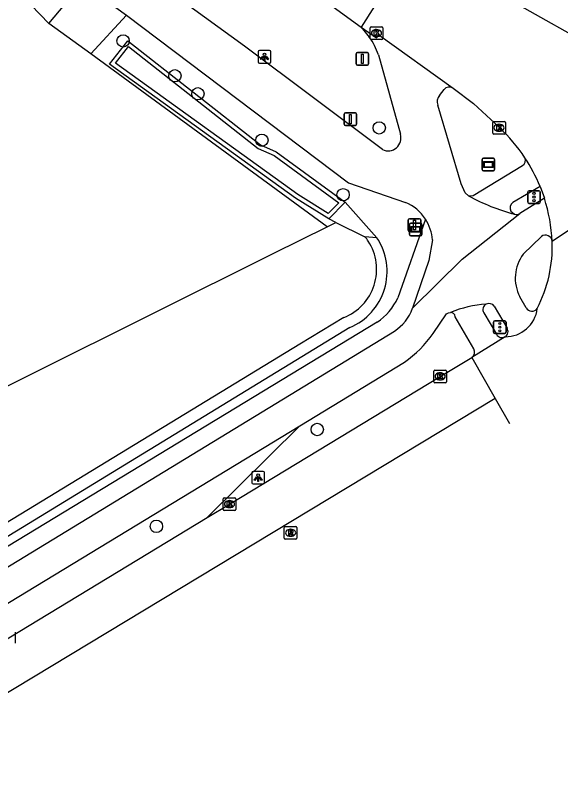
# Model space of a CAD drawing. Extents: x 157321 to 158827, y 386650 to 388532.
# Drawn here: x 158591.4 to 158634.7, y 387064.3 to 387124.2 of the extents above; entities that cross this region are included whole.
import ezdxf

# ---------------------------------------------------------------- set-up
doc = ezdxf.new("R2010")
doc.units = 0
for name, color, linetype in [('IMGEO_Berm_groen', 7, 'Continuous'), ('IMGEO_Boom', 7, 'Continuous'), ('IMGEO_Fietspad_gesloten', 7, 'Continuous'), ('IMGEO_Groenvoorziening', 7, 'Continuous'), ('IMGEO_Kolk', 7, 'Continuous'), ('IMGEO_Lichtpunt', 7, 'Continuous'), ('IMGEO_Rijbaan_lokaal_gesloten', 7, 'Continuous'), ('IMGEO_Rijbaan_regionaal_gesloten', 7, 'Continuous'), ('IMGEO_Rioolput', 7, 'Continuous'), ('IMGEO_Verkeersbordpaal', 7, 'Continuous'), ('IMGEO_Verkeersregelinstallatiepaal', 7, 'Continuous'), ('IMGEO_Verklikker', 7, 'Continuous'), ('IMGEO_Voetpad_open', 7, 'Continuous'), ('IMGEO_Waterloop', 7, 'Continuous')]:
    doc.layers.add(name, color=color, linetype=linetype)

msp = doc.modelspace()

# ---------------------------------------------------------------- linework, layer by layer
at = {"layer": 'IMGEO_Berm_groen'}
for points in [[(158592.731, 387124.999), (158594.123, 387123.554)], [(158606.665, 387084.444), (158613.987, 387091.709)]]:
    msp.add_lwpolyline(points, dxfattribs=at)
at = {"layer": 'IMGEO_Boom'}
for centre in [(158599.999, 387122.161), (158604.105, 387119.401), (158605.922, 387117.982), (158620.29, 387115.279), (158610.995, 387114.306), (158617.426, 387109.994), (158615.38, 387091.413), (158602.635, 387083.751)]:
    msp.add_circle(centre, 0.489, dxfattribs=at)
at = {"layer": 'IMGEO_Fietspad_gesloten'}
for points in [[(158596.782, 387126.722), (158600.259, 387124.198)], [(158620.551, 387113.561), (158609.627, 387121.738), (158602.526, 387126.907)], [(158600.259, 387124.198), (158617.845, 387110.93), (158622.371, 387109.389)], [(158618.851, 387123.255), (158619.495, 387122.464)], [(158620.221, 387121.067), (158621.965, 387114.777)], [(158625.065, 387117.846), (158625.422, 387118.314)], [(158627.363, 387109.909), (158627.083, 387110.133), (158626.769, 387110.85), (158624.921, 387117.079)], [(158633.367, 387109.712), (158631.419, 387108.513)], [(158622.912, 387101.013), (158626.868, 387104.89), (158631.419, 387108.513)], [(158624.511, 387106.413), (158624.228, 387104.798), (158622.912, 387101.013)], [(158631.693, 387105.286), (158633.132, 387106.683)], [(158631.922, 387101.029), (158631.425, 387101.92)], [(158629.402, 387101.165), (158630.414, 387099.439)], [(158624.552, 387099.013), (158625.626, 387100.554), (158625.77, 387100.635), (158625.929, 387100.682)], [(158560.132, 387061.848), (158621.489, 387099.198)], [(158613.987, 387091.709), (158622.289, 387096.745)], [(158561.449, 387059.84), (158613.987, 387091.709)]]:
    msp.add_lwpolyline(points, dxfattribs=at)
for centre, radius, start, end in [((158615.603, 387119.554), 4.86, 18.13797, 36.78248), ((158625.836, 387117.98), 0.532, 56.16333, 141.1349), ((158625.613, 387117.346), 0.742, 137.63215, 201.10148), ((158620.994, 387114.476), 1.016, 244.14279, 17.24641), ((158620.964, 387106.123), 3.556, 33.04118, 66.69202), ((158635.17, 387124.092), 16.19, 241.17029, 255.04186), ((158631.148, 387108.879), 0.456, 249.90548, 306.57956), ((158620.952, 387106.113), 3.572, 4.81899, 33.06938), ((158633.459, 387106.262), 0.533, 4.10388, 127.83506), ((158634.223, 387103.391), 3.161, 143.1695, 207.72595), ((158619.616, 387102.132), 3.481, 302.55711, 341.24844), ((158629.366, 387092.075), 9.268, 93.75564, 111.76887), ((158628.994, 387100.893), 0.49, 33.71765, 118.67159), ((158632.378, 387101.311), 0.536, 211.68867, 322.87103), ((158630.009, 387099.172), 0.485, 300.22981, 33.35434), ((158617.19, 387104.095), 8.946, 304.74733, 325.37913)]:
    msp.add_arc(centre, radius, start, end, dxfattribs=at)
at = {"layer": 'IMGEO_Groenvoorziening'}
for points in [[(158616.307, 387108.072), (158613.653, 387109.723), (158598.924, 387120.324), (158600.378, 387122.182), (158610.882, 387113.947), (158612.125, 387113.395), (158617.582, 387109.403)], [(158616.153, 387107.456), (158597.453, 387121.135)], [(158616.153, 387107.456), (158616.853, 387107.804)], [(158544.821, 387071.951), (158611.944, 387105.361), (158616.153, 387107.456)]]:
    msp.add_lwpolyline(points, dxfattribs=at)
at = {"layer": 'IMGEO_Kolk'}
for p, q in [((158619.567, 387122.357), (158619.567, 387123.209)), ((158619.642, 387123.283), (158620.494, 387123.283)), ((158620.568, 387123.209), (158620.568, 387122.357)), ((158620.078, 387122.503), (158620.053, 387122.503)), ((158620.055, 387123.063), (158620.08, 387123.063)), ((158620.494, 387122.283), (158619.642, 387122.283)), ((158629.278, 387114.863), (158629.278, 387115.715)), ((158629.353, 387115.789), (158630.205, 387115.789)), ((158629.766, 387115.569), (158629.791, 387115.569)), ((158630.279, 387115.715), (158630.279, 387114.863)), ((158630.205, 387114.789), (158629.353, 387114.789)), ((158629.789, 387115.009), (158629.764, 387115.009)), ((158624.616, 387095.19), (158624.616, 387096.042)), ((158624.691, 387096.116), (158625.543, 387096.116)), ((158625.104, 387095.896), (158625.129, 387095.896)), ((158625.617, 387096.042), (158625.617, 387095.19)), ((158625.543, 387095.116), (158624.691, 387095.116)), ((158625.127, 387095.336), (158625.102, 387095.336)), ((158607.998, 387086.01), (158608.85, 387086.01)), ((158607.923, 387085.084), (158607.923, 387085.936)), ((158608.411, 387085.79), (158608.436, 387085.79)), ((158608.924, 387085.936), (158608.924, 387085.084)), ((158608.85, 387085.01), (158607.998, 387085.01)), ((158608.434, 387085.23), (158608.409, 387085.23)), ((158591.447, 387075.364), (158591.447, 387074.512))]:
    msp.add_line(p, q, dxfattribs=at)
for points in [[(158619.567, 387122.357), (158619.567, 387123.209)], [(158619.642, 387123.283), (158620.494, 387123.283)], [(158620.568, 387123.209), (158620.568, 387122.357)], [(158619.888, 387122.983), (158620.011, 387122.983), (158620.011, 387122.832), (158620.141, 387122.983), (158620.305, 387122.983), (158620.159, 387122.832), (158620.312, 387122.583), (158620.16, 387122.583), (158620.075, 387122.747), (158620.011, 387122.68), (158620.011, 387122.583), (158619.888, 387122.583), (158619.888, 387122.983)], [(158620.494, 387122.283), (158619.642, 387122.283)], [(158629.278, 387114.863), (158629.278, 387115.715)], [(158629.353, 387115.789), (158630.205, 387115.789)], [(158629.599, 387115.489), (158629.722, 387115.489), (158629.722, 387115.338), (158629.852, 387115.489), (158630.016, 387115.489), (158629.87, 387115.338), (158630.023, 387115.089), (158629.871, 387115.089), (158629.786, 387115.253), (158629.722, 387115.186), (158629.722, 387115.089), (158629.599, 387115.089), (158629.599, 387115.489)], [(158630.279, 387115.715), (158630.279, 387114.863)], [(158630.205, 387114.789), (158629.353, 387114.789)], [(158624.616, 387095.19), (158624.616, 387096.042)], [(158624.691, 387096.116), (158625.543, 387096.116)], [(158624.937, 387095.816), (158625.06, 387095.816), (158625.06, 387095.665), (158625.19, 387095.816), (158625.354, 387095.816), (158625.208, 387095.665), (158625.361, 387095.416), (158625.209, 387095.416), (158625.124, 387095.58), (158625.06, 387095.513), (158625.06, 387095.416), (158624.937, 387095.416), (158624.937, 387095.816)], [(158625.617, 387096.042), (158625.617, 387095.19)], [(158625.543, 387095.116), (158624.691, 387095.116)], [(158607.998, 387086.01), (158608.85, 387086.01)], [(158607.923, 387085.084), (158607.923, 387085.936)], [(158608.244, 387085.71), (158608.367, 387085.71), (158608.367, 387085.559), (158608.497, 387085.71), (158608.661, 387085.71), (158608.515, 387085.559), (158608.668, 387085.31), (158608.516, 387085.31), (158608.431, 387085.474), (158608.367, 387085.407), (158608.367, 387085.31), (158608.244, 387085.31), (158608.244, 387085.71)], [(158608.924, 387085.936), (158608.924, 387085.084)], [(158608.85, 387085.01), (158607.998, 387085.01)], [(158591.447, 387075.364), (158591.447, 387074.512)]]:
    msp.add_lwpolyline(points, dxfattribs=at)
for centre, start, end in [((158619.644, 387123.207), 91.55205, 178.44795), ((158619.644, 387123.207), 91.55205, 178.44795), ((158620.492, 387123.207), 1.55205, 88.44795), ((158620.492, 387123.207), 1.55205, 88.44795), ((158619.644, 387122.359), 181.55205, 268.44795), ((158619.644, 387122.359), 181.55205, 268.44795), ((158620.492, 387122.359), 271.55205, 358.44795), ((158620.492, 387122.359), 271.55205, 358.44795), ((158629.355, 387115.713), 91.55205, 178.44795), ((158629.355, 387115.713), 91.55205, 178.44795), ((158630.203, 387115.713), 1.55205, 88.44795), ((158630.203, 387115.713), 1.55205, 88.44795), ((158629.355, 387114.865), 181.55205, 268.44795), ((158629.355, 387114.865), 181.55205, 268.44795), ((158630.203, 387114.865), 271.55205, 358.44795), ((158630.203, 387114.865), 271.55205, 358.44795), ((158624.693, 387096.04), 91.55205, 178.44795), ((158624.693, 387096.04), 91.55205, 178.44795), ((158625.541, 387096.04), 1.55205, 88.44795), ((158625.541, 387096.04), 1.55205, 88.44795), ((158624.693, 387095.192), 181.55205, 268.44795), ((158624.693, 387095.192), 181.55205, 268.44795), ((158625.541, 387095.192), 271.55205, 358.44795), ((158625.541, 387095.192), 271.55205, 358.44795), ((158608, 387085.934), 91.55205, 178.44795), ((158608, 387085.934), 91.55205, 178.44795), ((158608.848, 387085.934), 1.55205, 88.44795), ((158608.848, 387085.934), 1.55205, 88.44795), ((158608, 387085.086), 181.55205, 268.44795), ((158608, 387085.086), 181.55205, 268.44795), ((158608.848, 387085.086), 271.55205, 358.44795), ((158608.848, 387085.086), 271.55205, 358.44795)]:
    msp.add_arc(centre, 0.0765, start, end, dxfattribs=at)
for centre, major_axis, ratio, start_param, end_param in [((158620.054, 387122.783), (-0.387, 0.002), 0.722429, 4.712389, 7.853982), ((158620.079, 387122.783), (-0.39, 0.002), 0.717154, 1.570796, 4.712389), ((158629.765, 387115.289), (-0.387, 0.002), 0.722429, 4.712389, 7.853982), ((158629.79, 387115.289), (-0.39, 0.002), 0.717154, 1.570796, 4.712389), ((158625.103, 387095.616), (-0.387, 0.002), 0.722429, 4.712389, 7.853982), ((158625.128, 387095.616), (-0.39, 0.002), 0.717154, 1.570796, 4.712389), ((158608.41, 387085.51), (-0.387, 0.002), 0.722429, 4.712389, 7.853982), ((158608.435, 387085.51), (-0.39, 0.002), 0.717154, 1.570796, 4.712389)]:
    msp.add_ellipse(centre, major_axis=major_axis, ratio=ratio, start_param=start_param, end_param=end_param, dxfattribs=at)
at = {"layer": 'IMGEO_Lichtpunt'}
for p, q in [((158610.701, 387121.305), (158610.701, 387120.498)), ((158610.701, 387121.305), (158610.701, 387120.498)), ((158611.603, 387121.4), (158610.795, 387121.4)), ((158611.603, 387121.4), (158610.795, 387121.4)), ((158611.697, 387120.498), (158611.697, 387121.305)), ((158611.697, 387120.498), (158611.697, 387121.305)), ((158610.795, 387120.404), (158611.603, 387120.404)), ((158610.795, 387120.404), (158611.603, 387120.404)), ((158610.197, 387088.003), (158610.197, 387087.196)), ((158610.197, 387088.003), (158610.197, 387087.196)), ((158611.099, 387088.098), (158610.291, 387088.098)), ((158611.099, 387088.098), (158610.291, 387088.098)), ((158611.193, 387087.196), (158611.193, 387088.003)), ((158611.193, 387087.196), (158611.193, 387088.003)), ((158610.291, 387087.102), (158611.099, 387087.102)), ((158610.291, 387087.102), (158611.099, 387087.102))]:
    msp.add_line(p, q, dxfattribs=at)
for points in [[(158611.075, 387120.969), (158611.114, 387120.941), (158610.926, 387120.679), (158610.888, 387120.706), (158611.075, 387120.969)], [(158611.177, 387120.921), (158611.224, 387120.921), (158611.224, 387120.599), (158611.177, 387120.599), (158611.177, 387120.921)], [(158611.287, 387120.941), (158611.325, 387120.968), (158611.512, 387120.706), (158611.473, 387120.678), (158611.287, 387120.941)], [(158610.571, 387087.667), (158610.61, 387087.639), (158610.422, 387087.377), (158610.384, 387087.404), (158610.571, 387087.667)], [(158610.673, 387087.619), (158610.72, 387087.619), (158610.72, 387087.297), (158610.673, 387087.297), (158610.673, 387087.619)], [(158610.783, 387087.639), (158610.821, 387087.666), (158611.008, 387087.404), (158610.969, 387087.376), (158610.783, 387087.639)]]:
    msp.add_lwpolyline(points, dxfattribs=at)
for centre in [(158611.2, 387121.103), (158610.696, 387087.801)]:
    msp.add_circle(centre, 0.0994, dxfattribs=at)
for centre, start, end in [((158610.795, 387121.305), 90, 180), ((158610.795, 387121.305), 90, 180), ((158611.603, 387121.305), 0, 90), ((158611.603, 387121.305), 0, 90), ((158610.795, 387120.498), 180, 270), ((158610.795, 387120.498), 180, 270), ((158611.603, 387120.498), 270, 0), ((158611.603, 387120.498), 270, 360), ((158610.291, 387088.003), 90, 180), ((158610.291, 387088.003), 90, 180), ((158611.099, 387088.003), 0, 90), ((158611.099, 387088.003), 0, 90), ((158610.291, 387087.196), 180, 270), ((158610.291, 387087.196), 180, 270), ((158611.099, 387087.196), 270, 0), ((158611.099, 387087.196), 270, 360)]:
    msp.add_arc(centre, 0.0946, start, end, dxfattribs=at)
at = {"layer": 'IMGEO_Rijbaan_lokaal_gesloten'}
for points in [[(158606.878, 387131.978), (158618.851, 387123.255)], [(158623.778, 387130.993), (158618.851, 387123.255)], [(158642.069, 387119.106), (158639.299, 387120.591), (158638.621, 387120.907), (158629.892, 387125.828)], [(158618.851, 387123.255), (158620.061, 387122.402), (158620.258, 387122.643), (158626.132, 387118.422)], [(158626.132, 387118.422), (158627.756, 387117.199), (158629.806, 387115.299)], [(158633.024, 387110.649), (158633.367, 387109.712)]]:
    msp.add_lwpolyline(points, dxfattribs=at)
for centre, radius, start, end in [((158620.552, 387105.409), 13.544, 33.68068, 46.90423), ((158620.593, 387105.528), 13.445, 22.38938, 33.35414), ((158620.864, 387105.662), 13.142, 2.78088, 17.94701)]:
    msp.add_arc(centre, radius, start, end, dxfattribs=at)
at = {"layer": 'IMGEO_Rijbaan_regionaal_gesloten'}
for points in [[(158639.9, 387110.25), (158633.991, 387106.3)], [(158630.253, 387098.753), (158627.611, 387097.122)], [(158606.665, 387084.444), (158608.424, 387085.508), (158625.117, 387095.615), (158627.611, 387097.122)], [(158627.611, 387097.122), (158629.469, 387093.859)], [(158629.469, 387093.859), (158614.818, 387085.033), (158587.005, 387068.277), (158563.178, 387053.558), (158547.159, 387043.294), (158531.195, 387032.604), (158517.446, 387022.831), (158512.534, 387019.237), (158490.392, 387002.237), (158479.748, 386993.532), (158471.946, 386986.872), (158455.41, 386972.175), (158439.92, 386957.561), (158425.381, 386943.078), (158407.566, 386925.333), (158390.632, 386908.714), (158379.171, 386897.42)], [(158629.469, 387093.859), (158630.595, 387091.882)], [(158510.284, 387022.12), (158516.737, 387026.85), (158534.059, 387039.006), (158550.746, 387050.043), (158568.554, 387061.268), (158581.333, 387069.133), (158590.947, 387074.937), (158606.665, 387084.444)]]:
    msp.add_lwpolyline(points, dxfattribs=at)
for centre, radius, start, end in [((158623.114, 387105.937), 10.883, 332.94372, 1.90961), ((158630.29, 387101.286), 2.534, 269.15955, 353.21547)]:
    msp.add_arc(centre, radius, start, end, dxfattribs=at)
at = {"layer": 'IMGEO_Rioolput'}
for p, q in [((158612.767, 387082.814), (158612.767, 387083.666)), ((158612.842, 387083.74), (158613.694, 387083.74)), ((158613.768, 387083.666), (158613.768, 387082.814)), ((158613.255, 387083.52), (158613.28, 387083.52)), ((158613.694, 387082.74), (158612.842, 387082.74)), ((158613.278, 387082.96), (158613.253, 387082.96))]:
    msp.add_line(p, q, dxfattribs=at)
for points in [[(158612.767, 387082.814), (158612.767, 387083.666)], [(158612.842, 387083.74), (158613.694, 387083.74)], [(158613.768, 387083.666), (158613.768, 387082.814)], [(158613.356, 387083.438), (158613.104, 387083.44), (158613.104, 387083.04)], [(158613.104, 387083.04), (158613.228, 387083.04), (158613.228, 387083.202), (158613.239, 387083.202)], [(158613.282, 387083.359), (158613.228, 387083.359), (158613.228, 387083.278)], [(158613.228, 387083.278), (158613.28, 387083.278)], [(158613.286, 387083.173), (158613.357, 387083.04), (158613.497, 387083.04), (158613.432, 387083.166)], [(158613.694, 387082.74), (158612.842, 387082.74)]]:
    msp.add_lwpolyline(points, dxfattribs=at)
for centre, radius, start, end in [((158612.844, 387083.664), 0.0765, 91.55205, 178.44795), ((158612.844, 387083.664), 0.0765, 91.55205, 178.44795), ((158613.692, 387083.664), 0.0765, 1.55205, 88.44795), ((158613.692, 387083.664), 0.0765, 1.55205, 88.44795), ((158613.238, 387083.149), 0.0533, 26.02933, 88.69889), ((158613.264, 387083.467), 0.19, 274.7715, 282.96867), ((158613.288, 387083.263), 0.0964, 77.00612, 93.18647), ((158613.302, 387083.32), 0.0378, 276.66336, 79.67722), ((158613.355, 387083.328), 0.109, 350.36119, 89.41601), ((158613.353, 387083.328), 0.112, 277.58423, 350.98172), ((158613.337, 387083.113), 0.108, 29.51342, 73.79051), ((158612.844, 387082.816), 0.0765, 181.55205, 268.44795), ((158612.844, 387082.816), 0.0765, 181.55205, 268.44795), ((158613.692, 387082.816), 0.0765, 271.55205, 358.44795), ((158613.692, 387082.816), 0.0765, 271.55205, 358.44795)]:
    msp.add_arc(centre, radius, start, end, dxfattribs=at)
for centre, major_axis, ratio, start_param, end_param in [((158613.254, 387083.24), (-0.387, 0.002), 0.722429, 4.712389, 7.853982), ((158613.279, 387083.24), (-0.39, 0.002), 0.717154, 1.570796, 4.712389)]:
    msp.add_ellipse(centre, major_axis=major_axis, ratio=ratio, start_param=start_param, end_param=end_param, dxfattribs=at)
at = {"layer": 'IMGEO_Verkeersbordpaal'}
for p, q in [((158618.458, 387120.343), (158618.458, 387121.143)), ((158618.458, 387121.143), (158618.458, 387120.343)), ((158618.558, 387121.243), (158619.348, 387121.243)), ((158619.348, 387121.243), (158618.558, 387121.243)), ((158619.448, 387121.143), (158619.448, 387120.343)), ((158619.448, 387120.343), (158619.448, 387121.143)), ((158619.348, 387120.243), (158618.558, 387120.243)), ((158618.558, 387120.243), (158619.348, 387120.243)), ((158617.505, 387115.567), (158617.505, 387116.367)), ((158617.505, 387116.367), (158617.505, 387115.567)), ((158617.605, 387116.467), (158618.395, 387116.467)), ((158618.395, 387116.467), (158617.605, 387116.467)), ((158618.495, 387116.367), (158618.495, 387115.567)), ((158618.495, 387115.567), (158618.495, 387116.367)), ((158618.395, 387115.467), (158617.605, 387115.467)), ((158617.605, 387115.467), (158618.395, 387115.467)), ((158622.584, 387107.192), (158622.584, 387107.992)), ((158622.584, 387107.992), (158622.584, 387107.192)), ((158622.684, 387108.092), (158623.474, 387108.092)), ((158623.474, 387108.092), (158622.684, 387108.092)), ((158623.574, 387107.992), (158623.574, 387107.192)), ((158623.574, 387107.192), (158623.574, 387107.992)), ((158623.474, 387107.092), (158622.684, 387107.092)), ((158622.684, 387107.092), (158623.474, 387107.092))]:
    msp.add_line(p, q, dxfattribs=at)
for points in [[(158618.878, 387121.118), (158619.028, 387121.118), (158619.028, 387120.368), (158618.878, 387120.368), (158618.878, 387121.118)], [(158617.925, 387116.342), (158618.075, 387116.342), (158618.075, 387115.592), (158617.925, 387115.592), (158617.925, 387116.342)], [(158623.004, 387107.967), (158623.154, 387107.967), (158623.154, 387107.217), (158623.004, 387107.217), (158623.004, 387107.967)]]:
    msp.add_lwpolyline(points, dxfattribs=at)
for centre, start, end in [((158618.558, 387121.143), 90, 180), ((158618.558, 387121.143), 90, 180), ((158619.348, 387121.143), 0, 90), ((158619.348, 387121.143), 360, 90), ((158618.558, 387120.343), 180, 270), ((158618.558, 387120.343), 180, 270), ((158619.348, 387120.343), 270, 0), ((158619.348, 387120.343), 270, 0), ((158617.605, 387116.367), 90, 180), ((158617.605, 387116.367), 90, 180), ((158618.395, 387116.367), 0, 90), ((158618.395, 387116.367), 360, 90), ((158617.605, 387115.567), 180, 270), ((158617.605, 387115.567), 180, 270), ((158618.395, 387115.567), 270, 0), ((158618.395, 387115.567), 270, 0), ((158622.684, 387107.992), 90, 180), ((158622.684, 387107.992), 90, 180), ((158623.474, 387107.992), 0, 90), ((158623.474, 387107.992), 360, 90), ((158622.684, 387107.192), 180, 270), ((158622.684, 387107.192), 180, 270), ((158623.474, 387107.192), 270, 0), ((158623.474, 387107.192), 270, 0)]:
    msp.add_arc(centre, 0.1, start, end, dxfattribs=at)
at = {"layer": 'IMGEO_Verkeersregelinstallatiepaal'}
for p, q in [((158632.051, 387109.408), (158632.051, 387110.208)), ((158632.051, 387110.208), (158632.051, 387109.408)), ((158632.151, 387110.308), (158632.941, 387110.308)), ((158632.941, 387110.308), (158632.151, 387110.308)), ((158633.041, 387110.208), (158633.041, 387109.408)), ((158633.041, 387109.408), (158633.041, 387110.208)), ((158632.941, 387109.308), (158632.151, 387109.308)), ((158632.151, 387109.308), (158632.941, 387109.308)), ((158629.341, 387099.106), (158629.341, 387099.906)), ((158629.341, 387099.906), (158629.341, 387099.106)), ((158629.441, 387100.006), (158630.231, 387100.006)), ((158630.231, 387100.006), (158629.441, 387100.006)), ((158630.331, 387099.906), (158630.331, 387099.106)), ((158630.331, 387099.106), (158630.331, 387099.906)), ((158630.231, 387099.006), (158629.441, 387099.006)), ((158629.441, 387099.006), (158630.231, 387099.006))]:
    msp.add_line(p, q, dxfattribs=at)
for centre in [(158632.546, 387110.098), (158632.546, 387109.808), (158632.546, 387109.518), (158629.836, 387099.796), (158629.836, 387099.506), (158629.836, 387099.216)]:
    msp.add_circle(centre, 0.085, dxfattribs=at)
for centre, start, end in [((158632.151, 387110.208), 90, 180), ((158632.151, 387110.208), 90, 180), ((158632.941, 387110.208), 0, 90), ((158632.941, 387110.208), 360, 90), ((158632.151, 387109.408), 180, 270), ((158632.151, 387109.408), 180, 270), ((158632.941, 387109.408), 270, 0), ((158632.941, 387109.408), 270, 0), ((158629.441, 387099.906), 90, 180), ((158629.441, 387099.906), 90, 180), ((158630.231, 387099.906), 0, 90), ((158630.231, 387099.906), 360, 90), ((158629.441, 387099.106), 180, 270), ((158629.441, 387099.106), 180, 270), ((158630.231, 387099.106), 270, 0), ((158630.231, 387099.106), 270, 0)]:
    msp.add_arc(centre, 0.1, start, end, dxfattribs=at)
at = {"layer": 'IMGEO_Verklikker'}
for p, q in [((158628.436, 387111.976), (158628.436, 387112.776)), ((158628.436, 387112.776), (158628.436, 387111.976)), ((158628.536, 387112.876), (158629.326, 387112.876)), ((158629.326, 387112.876), (158628.536, 387112.876)), ((158629.426, 387112.776), (158629.426, 387111.976)), ((158629.426, 387111.976), (158629.426, 387112.776)), ((158629.326, 387111.876), (158628.536, 387111.876)), ((158628.536, 387111.876), (158629.326, 387111.876)), ((158622.678, 387106.848), (158622.678, 387107.648)), ((158622.678, 387107.648), (158622.678, 387106.848)), ((158622.778, 387107.748), (158623.568, 387107.748)), ((158623.568, 387107.748), (158622.778, 387107.748)), ((158623.668, 387107.648), (158623.668, 387106.848)), ((158623.668, 387106.848), (158623.668, 387107.648)), ((158623.568, 387106.748), (158622.778, 387106.748)), ((158622.778, 387106.748), (158623.568, 387106.748))]:
    msp.add_line(p, q, dxfattribs=at)
for points in [[(158628.537, 387112.608), (158629.325, 387112.608), (158629.325, 387112.144), (158628.537, 387112.144), (158628.537, 387112.608)], [(158628.602, 387112.543), (158628.602, 387112.209), (158629.26, 387112.209), (158629.26, 387112.543), (158628.602, 387112.543)], [(158622.779, 387107.48), (158623.567, 387107.48), (158623.567, 387107.016), (158622.779, 387107.016), (158622.779, 387107.48)], [(158622.844, 387107.415), (158622.844, 387107.081), (158623.502, 387107.081), (158623.502, 387107.415), (158622.844, 387107.415)]]:
    msp.add_lwpolyline(points, dxfattribs=at)
for centre, start, end in [((158628.536, 387112.776), 90, 180), ((158628.536, 387112.776), 90, 180), ((158629.326, 387112.776), 0, 90), ((158629.326, 387112.776), 360, 90), ((158628.536, 387111.976), 180, 270), ((158628.536, 387111.976), 180, 270), ((158629.326, 387111.976), 270, 0), ((158629.326, 387111.976), 270, 0), ((158622.778, 387107.648), 90, 180), ((158622.778, 387107.648), 90, 180), ((158623.568, 387107.648), 0, 90), ((158623.568, 387107.648), 360, 90), ((158622.778, 387106.848), 180, 270), ((158622.778, 387106.848), 180, 270), ((158623.568, 387106.848), 270, 0), ((158623.568, 387106.848), 270, 0)]:
    msp.add_arc(centre, 0.1, start, end, dxfattribs=at)
at = {"layer": 'IMGEO_Voetpad_open'}
for points in [[(158594.123, 387123.554), (158596.782, 387126.722)], [(158600.259, 387124.198), (158597.453, 387121.135)], [(158597.453, 387121.135), (158594.123, 387123.554)], [(158627.363, 387109.909), (158627.729, 387109.938), (158631.632, 387112.301)], [(158633.024, 387110.649), (158630.873, 387109.382)], [(158630.707, 387108.698), (158630.991, 387108.451)], [(158623.945, 387108.062), (158621.757, 387101.839)], [(158627.783, 387097.792), (158626.306, 387100.342)], [(158628.565, 387100.653), (158629.582, 387098.945)], [(158620.113, 387099.91), (158559.298, 387063.026), (158552.165, 387058.406)]]:
    msp.add_lwpolyline(points, dxfattribs=at)
for centre, radius, start, end in [((158631.405, 387112.71), 0.468, 299.01814, 26.68537), ((158631.163, 387108.949), 0.521, 123.87612, 208.84112), ((158617.699, 387103.633), 4.437, 302.96462, 336.15646), ((158628.993, 387100.892), 0.49, 118.53212, 209.1709), ((158625.917, 387100.29), 0.393, 7.6715, 88.23663), ((158630.009, 387099.168), 0.481, 207.55046, 300.51364), ((158627.341, 387097.548), 0.504, 302.30471, 28.89959)]:
    msp.add_arc(centre, radius, start, end, dxfattribs=at)
at = {"layer": 'IMGEO_Waterloop'}
for points in [[(158600.435, 387121.714), (158610.709, 387113.659), (158611.957, 387113.105), (158617.078, 387109.359), (158616.253, 387108.498), (158613.839, 387110), (158599.4, 387120.392), (158600.435, 387121.714)], [(158617.582, 387109.403), (158616.307, 387108.072)], [(158617.582, 387109.403), (158620.102, 387106.585)], [(158616.853, 387107.804), (158616.307, 387108.072)], [(158616.853, 387107.804), (158619.16, 387106.672)], [(158620.102, 387106.585), (158619.16, 387106.672)], [(158617.473, 387100.275), (158613.995, 387098.159), (158558.301, 387064.273), (158551.304, 387060.015)], [(158617.956, 387099.483), (158586.169, 387080.094)]]:
    msp.add_lwpolyline(points, dxfattribs=at)
for centre, radius, start, end in [((158616.108, 387103.917), 4.803, 292.62581, 33.74788), ((158615.624, 387103.82), 4.543, 33.29924, 38.88862), ((158615.987, 387104.088), 4.092, 291.2871, 32.95662)]:
    msp.add_arc(centre, radius, start, end, dxfattribs=at)

doc.saveas('drawing.dxf')
